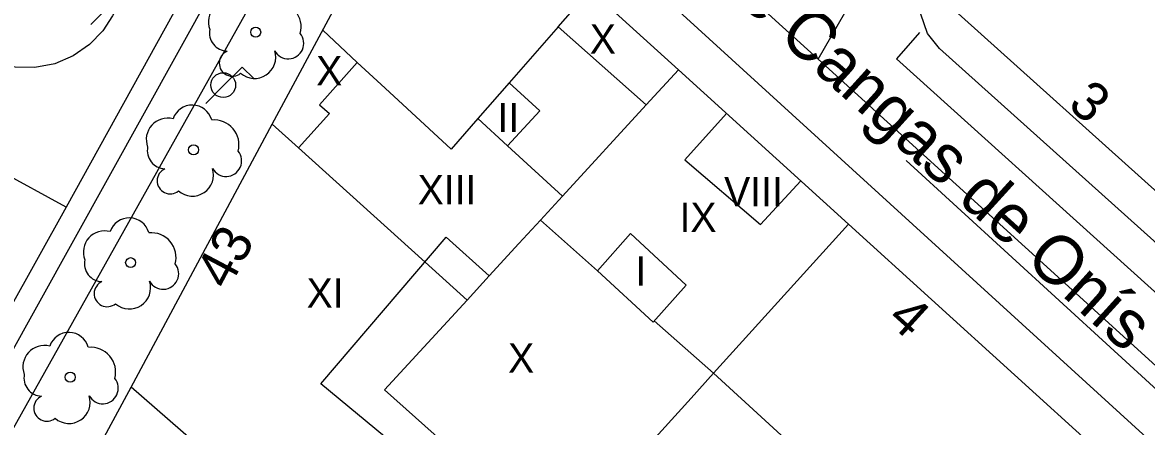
# Model space of a CAD drawing. Extents: x 282771 to 285132, y 4823109 to 4825496.
# Drawn here: x 284396.2 to 284453.9, y 4823870.3 to 4823891 of the extents above; entities that cross this region are included whole.
import ezdxf

# ---------------------------------------------------------------- set-up
doc = ezdxf.new("R2010")
doc.units = 0
for name, color, linetype in [('ACERA-BORDILLO', 7, 'Continuous'), ('ARBOL', 7, 'Continuous'), ('CALLE-EJE', 7, 'Continuous'), ('CALLE-TEXTO', 7, 'Continuous'), ('EDIFICIO', 7, 'Continuous'), ('FAROLA', 7, 'Continuous'), ('INTERIOR-EDIFICIO', 7, 'Continuous'), ('MEDIANERA', 7, 'Continuous'), ('NUM-PORTAL', 7, 'Continuous'), ('SENAL-VIARIA', 7, 'Continuous'), ('TXT-ALTURA-EDIFICIO', 7, 'Continuous')]:
    doc.layers.add(name, color=color, linetype=linetype)

msp = doc.modelspace()

# ---------------------------------------------------------------- linework, layer by layer
at = {"layer": 'ACERA-BORDILLO'}
for points in [[(284443.263, 4823889.7), (284442.647, 4823890.47), (284442.304, 4823891.457), (284442.321, 4823892.502), (284442.664, 4823893.426), (284492.544, 4823980.375)], [(284417.423, 4823933.533), (284418.18, 4823933.031), (284418.868, 4823932.358), (284419.434, 4823931.532), (284419.83, 4823930.59), (284420.026, 4823929.587), (284420.017, 4823928.586), (284419.82, 4823927.644), (284419.471, 4823926.805), (284416.792, 4823921.715), (284400.822, 4823891.37), (284400.322, 4823890.601), (284399.648, 4823889.9), (284398.815, 4823889.322), (284397.862, 4823888.918), (284396.846, 4823888.719), (284395.833, 4823888.731), (284394.882, 4823888.934), (284394.037, 4823889.291), (284281.683, 4823950.587)], [(284420.811, 4823899.915), (284457.575, 4823866.376)], [(284357.661, 4823802.224), (284411.488, 4823898.334)], [(284466.425, 4823868.916), (284443.263, 4823889.7)]]:
    msp.add_lwpolyline(points, dxfattribs=at)
at = {"layer": 'ARBOL'}
for centre in [(284408.175, 4823890.536), (284404.985, 4823884.496), (284401.755, 4823878.706), (284398.655, 4823872.826)]:
    msp.add_circle(centre, 0.255, dxfattribs=at)
for centre, radius, start, end in [((284406.845, 4823891.066), 1.097, 75.4318, 200.55608), ((284409.235, 4823890.796), 1.272, 345.03273, 95.79925), ((284406.735, 4823890.496), 0.935, 168.59898, 268.13236), ((284409.845, 4823889.966), 0.797, 208.96246, 38.99103), ((284406.975, 4823888.946), 0.672, 113.73672, 309.4725), ((284408.115, 4823889.246), 1.086, 228.95447, 17.92796), ((284404.915, 4823885.756), 1.038, 15.64228, 161.38435), ((284403.655, 4823885.026), 1.097, 75.4318, 200.55608), ((284406.045, 4823884.756), 1.272, 345.03273, 95.79925), ((284403.545, 4823884.456), 0.935, 168.59898, 268.13236), ((284406.655, 4823883.926), 0.797, 208.96246, 38.99103), ((284403.785, 4823882.906), 0.672, 113.73672, 309.4725), ((284404.925, 4823883.206), 1.086, 228.95447, 17.92796), ((284401.685, 4823879.966), 1.038, 15.64228, 161.38435), ((284400.425, 4823879.236), 1.097, 75.4318, 200.55608), ((284402.815, 4823878.966), 1.272, 345.03273, 95.79925), ((284400.315, 4823878.666), 0.935, 168.59898, 268.13236), ((284403.425, 4823878.136), 0.797, 208.96246, 38.99103), ((284400.555, 4823877.116), 0.672, 113.73672, 309.4725), ((284401.695, 4823877.416), 1.086, 228.95447, 17.92796), ((284398.585, 4823874.086), 1.038, 15.64228, 161.38435), ((284397.325, 4823873.356), 1.097, 75.4318, 200.55608), ((284399.715, 4823873.086), 1.272, 345.03273, 95.79925), ((284397.215, 4823872.786), 0.935, 168.59898, 268.13236), ((284400.325, 4823872.256), 0.797, 208.96246, 38.99103), ((284397.455, 4823871.236), 0.672, 113.73672, 309.4725), ((284398.595, 4823871.536), 1.086, 228.95447, 17.92796)]:
    msp.add_arc(centre, radius, start, end, dxfattribs=at)
at = {"layer": 'CALLE-EJE'}
for points in [[(284437.035, 4823889.156), (284492.664, 4823985.845)], [(284398.445, 4823881.556), (284272.828, 4823950.327)], [(284414.135, 4823909.946), (284398.445, 4823881.556)], [(284437.035, 4823889.156), (284414.135, 4823909.946)], [(284470.965, 4823858.336), (284437.035, 4823889.156)], [(284398.445, 4823881.556), (284349.642, 4823793.828)]]:
    msp.add_lwpolyline(points, dxfattribs=at)
at = {"layer": 'EDIFICIO'}
for points in [[(284455.485, 4823881.386), (284443.565, 4823892.096), (284449.395, 4823902.266), (284453.925, 4823910.156)], [(284399.035, 4823867.216), (284401.775, 4823872.306), (284409.025, 4823885.806), (284415.645, 4823898.126), (284419.075, 4823898.386), (284429.865, 4823888.596), (284438.595, 4823880.676), (284451.375, 4823869.086)]]:
    msp.add_lwpolyline(points, dxfattribs=at)
at = {"layer": 'FAROLA'}
for p, q in [((284400.648, 4823891.863), (284399.718, 4823890.923)), ((284407.487, 4823888.747), (284406.547, 4823887.817)), ((284408.077, 4823888.157), (284407.487, 4823888.747)), ((284406.547, 4823887.817), (284405.617, 4823886.877))]:
    msp.add_line(p, q, dxfattribs=at)
msp.add_circle((284406.507, 4823887.817), 0.637, dxfattribs=at)
at = {"layer": 'INTERIOR-EDIFICIO'}
for points in [[(284422.755, 4823886.506), (284421.185, 4823887.936), (284421.185, 4823887.936), (284419.575, 4823886.096), (284421.095, 4823884.696), (284422.755, 4823886.506)], [(284425.715, 4823878.293), (284427.415, 4823880.193), (284430.265, 4823877.543), (284428.569, 4823875.657)], [(284415.275, 4823869.376), (284411.515, 4823872.476), (284417.957, 4823880.014), (284420.164, 4823878.027), (284419.025, 4823876.786), (284414.785, 4823872.176), (284423.705, 4823864.216)], [(284425.715, 4823878.293), (284428.569, 4823875.657)], [(284427.345, 4823868.236), (284430.527, 4823871.755), (284431.676, 4823873.025), (284450.635, 4823855.646)]]:
    msp.add_lwpolyline(points, dxfattribs=at)
at = {"layer": 'MEDIANERA'}
for points in [[(284423.705, 4823890.816), (284425.345, 4823892.696)], [(284413.385, 4823888.986), (284411.615, 4823890.636)], [(284423.705, 4823890.816), (284421.185, 4823887.936)], [(284428.219, 4823886.803), (284423.705, 4823890.816)], [(284413.385, 4823888.986), (284411.455, 4823886.806), (284411.955, 4823886.356), (284410.371, 4823884.592)], [(284419.575, 4823886.096), (284418.205, 4823884.536), (284414.815, 4823887.656), (284413.385, 4823888.986)], [(284428.219, 4823886.803), (284429.865, 4823888.596)], [(284423.912, 4823882.11), (284428.219, 4823886.803)], [(284432.335, 4823886.356), (284430.205, 4823883.976), (284434.075, 4823880.666), (284436.145, 4823882.896)], [(284409.025, 4823885.806), (284410.371, 4823884.592)], [(284419.025, 4823876.786), (284416.864, 4823878.735), (284410.371, 4823884.592)], [(284421.095, 4823884.696), (284423.912, 4823882.11)], [(284422.785, 4823880.882), (284423.912, 4823882.11)], [(284421.686, 4823879.685), (284422.785, 4823880.882)], [(284425.715, 4823878.293), (284422.785, 4823880.882)], [(284438.595, 4823880.676), (284431.676, 4823873.025)], [(284420.164, 4823878.027), (284421.686, 4823879.685)], [(284431.676, 4823873.025), (284428.622, 4823875.723)], [(284410.855, 4823864.406), (284401.775, 4823872.306)], [(284430.527, 4823871.755), (284427.345, 4823868.236)]]:
    msp.add_lwpolyline(points, dxfattribs=at)
at = {"layer": 'SENAL-VIARIA'}
for points in [[(284407.915, 4823891.736), (284405.985, 4823892.776), (284355.967, 4823802.641)], [(284442.241, 4823890.52), (284441.056, 4823889.165), (284465.111, 4823867.466)], [(284462.493, 4823864.783), (284441.551, 4823883.944)]]:
    msp.add_lwpolyline(points, dxfattribs=at)

# ---------------------------------------------------------------- texts
at = {"layer": 'CALLE-TEXTO'}
msp.add_text('Calle Cangas de Onís', height=2.5, rotation=317.7651, dxfattribs=at).set_placement((284428.593, 4823896.02))
at = {"layer": 'NUM-PORTAL'}
for s, rotation, p in [('3', 319.12004, (284449.787, 4823886.719)), ('43', 62.13004, (284406.762, 4823877.242)), ('4', 317.69004, (284440.506, 4823875.72))]:
    msp.add_text(s, height=2, rotation=rotation, dxfattribs=at).set_placement(p)
at = {"layer": 'TXT-ALTURA-EDIFICIO'}
for s, p in [('X', (284425.321, 4823889.435)), ('X', (284411.279, 4823887.806)), ('II', (284420.584, 4823885.406)), ('XIII', (284416.489, 4823881.696)), ('VIII', (284432.215, 4823881.596)), ('IX', (284429.928, 4823880.286)), ('I', (284427.663, 4823877.53)), ('XI', (284410.789, 4823876.396)), ('X', (284421.129, 4823873.056))]:
    msp.add_text(s, height=1.5, rotation=0.00004, dxfattribs=at).set_placement(p)

doc.saveas('drawing.dxf')
